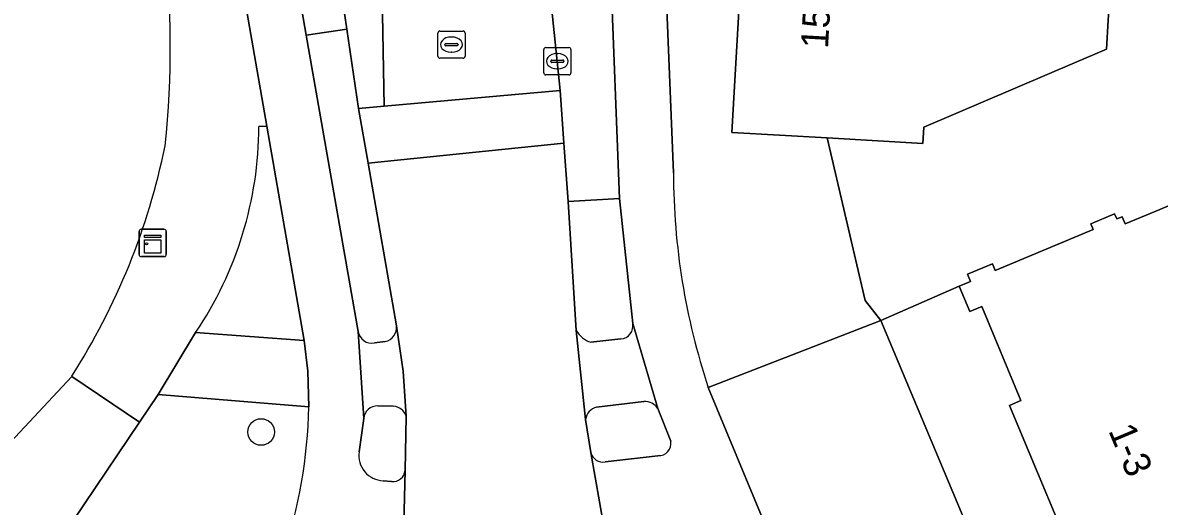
# Model space of a CAD drawing. Extents: x 162879 to 165540, y 384011 to 385181.
# Drawn here: x 164067.28 to 164109.04, y 384353.69 to 384371.44 of the extents above; entities that cross this region are included whole.
import ezdxf

# ---------------------------------------------------------------- set-up
doc = ezdxf.new("R2010")
doc.units = 0
for name, color, linetype in [('IMGEO_Boom', 7, 'Continuous'), ('IMGEO_Erf', 7, 'Continuous'), ('IMGEO_Fietspad_gesloten', 7, 'Continuous'), ('IMGEO_Groenvoorziening', 7, 'Continuous'), ('IMGEO_Kast', 7, 'Continuous'), ('IMGEO_Kolk', 7, 'Continuous'), ('IMGEO_Pand', 7, 'Continuous'), ('IMGEO_Pand_nummerreeks', 7, 'Continuous'), ('IMGEO_Rijbaan_lokaal_gesloten', 7, 'Continuous'), ('IMGEO_Rijbaan_lokaal_open', 7, 'Continuous'), ('IMGEO_Rioolput', 7, 'Continuous'), ('IMGEO_Verkeerseiland_gesloten', 7, 'Continuous'), ('IMGEO_Verkeerseiland_open', 7, 'Continuous'), ('IMGEO_Voetpad_open', 7, 'Continuous')]:
    doc.layers.add(name, color=color, linetype=linetype)

msp = doc.modelspace()

# ---------------------------------------------------------------- linework, layer by layer
at = {"layer": 'IMGEO_Boom'}
msp.add_circle((164076.041, 384356.413), 0.489, dxfattribs=at)
at = {"layer": 'IMGEO_Erf'}
for points in [[(164107.409, 384375.743), (164107.101, 384370.472), (164100.384, 384367.602), (164100.352, 384367.003), (164096.843, 384367.207), (164098.233, 384361.24), (164098.816, 384360.506), (164101.687, 384361.767), (164102.103, 384361.941), (164101.993, 384362.203), (164102.913, 384362.587), (164103.012, 384362.347), (164106.616, 384363.852), (164106.529, 384364.06), (164107.399, 384364.423), (164107.479, 384364.233), (164107.682, 384364.317), (164107.791, 384364.056), (164108.909, 384364.523), (164111.158, 384365.462)], [(163976.535, 384268.271), (163994.608, 384284.105), (164000, 384289.497), (164058.477, 384347.975), (164058.648, 384347.891), (164060.6, 384349.834), (164066.829, 384356.036), (164069.081, 384358.456)]]:
    msp.add_lwpolyline(points, dxfattribs=at)
for centre, radius, start, end in [((164038.439, 384370.544), 34.264, 353.9227, 6.7367), ((164048.049, 384371.909), 24.966, 327.3963, 348.4648)]:
    msp.add_arc(centre, radius, start, end, dxfattribs=at)
at = {"layer": 'IMGEO_Fietspad_gesloten'}
for points in [[(164083.909, 384423.215), (164088.215, 384389.576), (164088.332, 384388.439), (164088.421, 384387.131), (164088.88, 384373.493), (164089.214, 384364.987), (164089.693, 384360.397), (164090.613, 384357.272), (164091.093, 384356.072)], [(164091.191, 384365.926), (164090.87, 384373.758), (164090.447, 384387.88), (164086.087, 384422.038)], [(164072.343, 384394.961), (164072.288, 384390.302), (164076.244, 384367.644), (164077.618, 384359.772), (164077.76, 384358.65), (164077.795, 384357.337)], [(164079.645, 384355.684), (164079.809, 384356.913), (164079.609, 384360.107), (164077.698, 384370.985), (164077.2, 384373.82), (164074.452, 384389.325)], [(164098.273, 384344.081), (164092.471, 384358.045)], [(164088.154, 384355.659), (164088.629, 384352.945)], [(164090.62, 384355.544), (164088.681, 384355.318)], [(164081.263, 384352.036), (164081.328, 384355.002)], [(164080.834, 384354.601), (164080.526, 384354.625)]]:
    msp.add_lwpolyline(points, dxfattribs=at)
for centre, radius, start, end in [((164116.24, 384365.95), 25.049, 180.0546, 198.3958), ((164059.603, 384357.722), 18.197, 323.6488, 358.7886), ((164090.649, 384355.994), 0.45, 266.2566, 10.0333), ((164080.551, 384355.542), 0.917, 171.0593, 268.456), ((164088.602, 384355.773), 0.462, 194.2868, 279.9027), ((164080.891, 384355.035), 0.438, 262.5049, 355.6304)]:
    msp.add_arc(centre, radius, start, end, dxfattribs=at)
at = {"layer": 'IMGEO_Groenvoorziening'}
for points in [[(164073.635, 384360.069), (164077.618, 384359.772), (164076.244, 384367.644), (164075.958, 384367.627)], [(164077.795, 384357.337), (164072.253, 384357.792), (164071.57, 384356.779), (164067.904, 384351.341), (164073.301, 384345.744)]]:
    msp.add_lwpolyline(points, dxfattribs=at)
for centre, radius, start, end in [((164062.426, 384367.65), 13.532, 325.9272, 359.9025), ((164059.603, 384357.722), 18.197, 323.6488, 358.7886)]:
    msp.add_arc(centre, radius, start, end, dxfattribs=at)
at = {"layer": 'IMGEO_Kast'}
for p, q in [((164071.63, 384363.853), (164072.471, 384363.853)), ((164072.471, 384363.853), (164071.63, 384363.853)), ((164071.555, 384362.928), (164071.555, 384363.769)), ((164071.555, 384363.769), (164071.555, 384362.928)), ((164072.555, 384363.778), (164072.555, 384362.937)), ((164072.555, 384362.937), (164072.555, 384363.778)), ((164072.48, 384362.853), (164071.639, 384362.853)), ((164071.639, 384362.853), (164072.48, 384362.853))]:
    msp.add_line(p, q, dxfattribs=at)
for points in [[(164071.75, 384363.643), (164072.35, 384363.643), (164072.35, 384363.558), (164071.75, 384363.558), (164071.75, 384363.643)], [(164071.75, 384363.468), (164072.35, 384363.468), (164072.35, 384362.979), (164071.75, 384362.979), (164071.75, 384363.468)]]:
    msp.add_lwpolyline(points, dxfattribs=at)
msp.add_circle((164071.834, 384363.317), 0.0377, dxfattribs=at)
for centre, start, end in [((164071.633, 384363.775), 92.4484, 184.2845), ((164071.633, 384363.775), 92.4484, 184.2845), ((164072.477, 384363.775), 2.4484, 94.2845), ((164072.477, 384363.775), 2.4484, 94.2845), ((164071.633, 384362.931), 182.4484, 274.2845), ((164071.633, 384362.931), 182.4484, 274.2845), ((164072.477, 384362.931), 272.4484, 4.2845), ((164072.477, 384362.931), 272.4484, 4.2845)]:
    msp.add_arc(centre, 0.0779, start, end, dxfattribs=at)
at = {"layer": 'IMGEO_Kolk'}
for p, q in [((164086.499, 384370.523), (164087.351, 384370.523)), ((164086.424, 384369.597), (164086.424, 384370.449)), ((164086.912, 384370.303), (164086.937, 384370.303)), ((164087.425, 384370.449), (164087.425, 384369.597)), ((164086.683, 384370.017), (164086.683, 384370.029)), ((164087.121, 384369.98), (164086.723, 384369.98)), ((164086.726, 384370.066), (164087.124, 384370.066)), ((164086.935, 384369.743), (164086.91, 384369.743)), ((164087.167, 384370.029), (164087.167, 384370.017)), ((164087.351, 384369.523), (164086.499, 384369.523))]:
    msp.add_line(p, q, dxfattribs=at)
for points in [[(164086.499, 384370.523), (164087.351, 384370.523)], [(164086.424, 384369.597), (164086.424, 384370.449)], [(164087.425, 384370.449), (164087.425, 384369.597)], [(164087.351, 384369.523), (164086.499, 384369.523)]]:
    msp.add_lwpolyline(points, dxfattribs=at)
for centre, radius, start, end in [((164086.501, 384370.447), 0.0765, 91.552, 178.448), ((164086.501, 384370.447), 0.0765, 91.552, 178.448), ((164087.349, 384370.447), 0.0765, 1.552, 88.448), ((164087.349, 384370.447), 0.0765, 1.552, 88.448), ((164086.723, 384370.026), 0.0403, 85.8775, 175.7526), ((164086.72, 384370.016), 0.0366, 178.938, 274.7102), ((164087.124, 384370.023), 0.043, 264.8664, 352.4533), ((164087.128, 384370.028), 0.0386, 1.7309, 96.639), ((164086.501, 384369.599), 0.0765, 181.552, 268.448), ((164086.501, 384369.599), 0.0765, 181.552, 268.448), ((164087.349, 384369.599), 0.0765, 271.552, 358.448), ((164087.349, 384369.599), 0.0765, 271.552, 358.448)]:
    msp.add_arc(centre, radius, start, end, dxfattribs=at)
for centre, major_axis, ratio, start_param, end_param in [((164086.911, 384370.023), (-0.387, 0.002), 0.722429, 4.712389, 7.853982), ((164086.936, 384370.023), (-0.39, 0.002), 0.717154, 1.570796, 4.712389)]:
    msp.add_ellipse(centre, major_axis=major_axis, ratio=ratio, start_param=start_param, end_param=end_param, dxfattribs=at)
at = {"layer": 'IMGEO_Pand'}
msp.add_lwpolyline([(164107.409, 384375.743), (164093.863, 384376.535), (164093.334, 384367.41), (164096.843, 384367.207), (164100.352, 384367.003), (164100.384, 384367.602), (164107.101, 384370.472)], close=True, dxfattribs=at)
msp.add_lwpolyline([(164111.158, 384365.462), (164108.909, 384364.523), (164107.791, 384364.056), (164107.682, 384364.317), (164107.479, 384364.233), (164107.399, 384364.423), (164106.529, 384364.06), (164106.616, 384363.852), (164103.012, 384362.347), (164102.913, 384362.587), (164101.993, 384362.203), (164102.103, 384361.941), (164101.687, 384361.767), (164102.075, 384360.838), (164102.516, 384361.022), (164103.96, 384357.564), (164103.542, 384357.389), (164106.344, 384350.679)], dxfattribs=at)
at = {"layer": 'IMGEO_Rijbaan_lokaal_gesloten'}
for points in [[(164080.489, 384372.432), (164080.558, 384368.374), (164087.023, 384368.952), (164086.558, 384373.446), (164086.427, 384375.821), (164085.739, 384381.108), (164085.705, 384381.473), (164080.607, 384421.336)], [(164088.629, 384352.945), (164088.154, 384355.659), (164087.964, 384356.873), (164087.62, 384360.138), (164087.325, 384364.879), (164087.16, 384367.013), (164079.969, 384366.286), (164081.016, 384360.312), (164081.265, 384358.643), (164081.375, 384356.994), (164081.328, 384355.002), (164081.263, 384352.036)]]:
    msp.add_lwpolyline(points, dxfattribs=at)
msp.add_lwpolyline([(164080.558, 384368.374), (164079.617, 384368.29), (164079.969, 384366.286), (164087.16, 384367.013), (164087.023, 384368.952)], close=True, dxfattribs=at)
at = {"layer": 'IMGEO_Rijbaan_lokaal_open'}
msp.add_lwpolyline([(164075.989, 384401.408), (164075.722, 384392.841), (164075.765, 384391.847), (164075.895, 384390.844), (164076.113, 384389.61), (164076.492, 384387.459), (164078.76, 384374.096), (164079.187, 384371.205), (164079.617, 384368.29), (164080.558, 384368.374), (164080.489, 384372.432)], dxfattribs=at)
at = {"layer": 'IMGEO_Rioolput'}
for p, q in [((164082.534, 384370.207), (164082.534, 384371.059)), ((164082.609, 384371.133), (164083.461, 384371.133)), ((164083.535, 384371.059), (164083.535, 384370.207)), ((164082.793, 384370.627), (164082.793, 384370.639)), ((164083.231, 384370.59), (164082.833, 384370.59)), ((164082.836, 384370.676), (164083.234, 384370.676)), ((164083.022, 384370.913), (164083.047, 384370.913)), ((164083.277, 384370.639), (164083.277, 384370.627)), ((164083.461, 384370.133), (164082.609, 384370.133)), ((164083.045, 384370.353), (164083.02, 384370.353))]:
    msp.add_line(p, q, dxfattribs=at)
for points in [[(164082.534, 384370.207), (164082.534, 384371.059)], [(164082.609, 384371.133), (164083.461, 384371.133)], [(164083.535, 384371.059), (164083.535, 384370.207)], [(164083.461, 384370.133), (164082.609, 384370.133)]]:
    msp.add_lwpolyline(points, dxfattribs=at)
for centre, radius, start, end in [((164082.611, 384371.057), 0.0765, 91.552, 178.448), ((164082.611, 384371.057), 0.0765, 91.552, 178.448), ((164083.459, 384371.057), 0.0765, 1.552, 88.448), ((164083.459, 384371.057), 0.0765, 1.552, 88.448), ((164082.833, 384370.636), 0.0403, 85.8775, 175.7526), ((164082.83, 384370.626), 0.0366, 178.938, 274.7102), ((164083.234, 384370.633), 0.043, 264.8664, 352.4533), ((164083.238, 384370.638), 0.0386, 1.7309, 96.639), ((164082.611, 384370.209), 0.0765, 181.552, 268.448), ((164082.611, 384370.209), 0.0765, 181.552, 268.448), ((164083.459, 384370.209), 0.0765, 271.552, 358.448), ((164083.459, 384370.209), 0.0765, 271.552, 358.448)]:
    msp.add_arc(centre, radius, start, end, dxfattribs=at)
for centre, major_axis, ratio, start_param, end_param in [((164083.021, 384370.633), (-0.387, 0.002), 0.722429, 4.712389, 7.853982), ((164083.046, 384370.633), (-0.39, 0.002), 0.717154, 1.570796, 4.712389)]:
    msp.add_ellipse(centre, major_axis=major_axis, ratio=ratio, start_param=start_param, end_param=end_param, dxfattribs=at)
at = {"layer": 'IMGEO_Verkeerseiland_gesloten'}
for points in [[(164079.617, 384368.29), (164079.187, 384371.205), (164077.698, 384370.985), (164079.609, 384360.107)], [(164081.016, 384360.312), (164079.969, 384366.286), (164079.617, 384368.29)], [(164089.693, 384360.397), (164089.214, 384364.987), (164087.325, 384364.879), (164087.62, 384360.138)], [(164080.2, 384359.692), (164080.598, 384359.73)], [(164088.155, 384359.706), (164089.255, 384359.828)], [(164080.894, 384357.364), (164080.324, 384357.369)], [(164090.108, 384357.533), (164088.362, 384357.329)], [(164091.093, 384356.072), (164090.613, 384357.272)], [(164079.809, 384356.913), (164079.645, 384355.684)], [(164081.328, 384355.002), (164081.375, 384356.994)], [(164087.964, 384356.873), (164088.154, 384355.659)], [(164088.681, 384355.318), (164090.62, 384355.544)], [(164080.526, 384354.625), (164080.834, 384354.601)]]:
    msp.add_lwpolyline(points, dxfattribs=at)
for centre, radius, start, end in [((164080.088, 384360.16), 0.481, 186.3357, 283.5113), ((164080.465, 384360.267), 0.553, 283.912, 4.7152), ((164088.486, 384360.663), 1.013, 211.2412, 250.9187), ((164089.233, 384360.298), 0.47, 272.6496, 12.1743), ((164080.309, 384356.867), 0.502, 88.2688, 174.7769), ((164080.845, 384356.803), 0.563, 19.8362, 85.0266), ((164088.506, 384356.802), 0.547, 105.2614, 172.5092), ((164090.141, 384356.977), 0.557, 31.962, 93.3753), ((164090.649, 384355.994), 0.45, 266.2566, 10.0333), ((164080.551, 384355.542), 0.917, 171.0593, 268.456), ((164088.602, 384355.773), 0.462, 194.2868, 279.9027), ((164080.891, 384355.035), 0.438, 262.5049, 355.6304)]:
    msp.add_arc(centre, radius, start, end, dxfattribs=at)
at = {"layer": 'IMGEO_Verkeerseiland_open'}
msp.add_lwpolyline([(164085.705, 384381.473), (164085.739, 384381.108), (164086.234, 384381.172), (164086.922, 384375.885), (164086.427, 384375.821), (164086.558, 384373.446), (164087.023, 384368.952), (164087.16, 384367.013), (164087.325, 384364.879), (164089.214, 384364.987), (164088.88, 384373.493), (164088.421, 384387.131), (164088.332, 384388.439), (164088.215, 384389.576), (164083.909, 384423.215)], dxfattribs=at)
at = {"layer": 'IMGEO_Voetpad_open'}
for points in [[(164092.471, 384358.045), (164098.816, 384360.506), (164098.233, 384361.24), (164096.843, 384367.207), (164093.334, 384367.41), (164093.863, 384376.535), (164094.394, 384385.679), (164094.662, 384390.073), (164095.062, 384396.637), (164095.127, 384397.422), (164092.895, 384397.137), (164092.35, 384401.409), (164091.626, 384407.078), (164090.922, 384412.599), (164090.217, 384418.12), (164089.493, 384423.793), (164088.544, 384429.83), (164086.771, 384436.397), (164086.127, 384438.809), (164083.416, 384448.962)], [(164086.087, 384422.038), (164090.447, 384387.88), (164090.87, 384373.758), (164091.191, 384365.926)], [(164075.958, 384367.627), (164076.244, 384367.644), (164072.288, 384390.302), (164072.343, 384394.961)], [(164119.135, 384325.036), (164119.375, 384325.206), (164114.846, 384330.035), (164113.853, 384331.283), (164110.393, 384336.395), (164107.103, 384341.657), (164107.192, 384342.377), (164111.183, 384345.378), (164110.222, 384347.07), (164109.584, 384346.803), (164109.681, 384346.57), (164108.764, 384346.187), (164108.673, 384346.406), (164108.211, 384346.213), (164105.317, 384345.012), (164098.816, 384360.506), (164092.471, 384358.045), (164098.273, 384344.081)], [(164079.609, 384360.107), (164079.809, 384356.913)], [(164081.375, 384356.994), (164081.265, 384358.643), (164081.016, 384360.312)], [(164087.62, 384360.138), (164087.964, 384356.873)], [(164090.613, 384357.272), (164089.693, 384360.397)], [(164069.081, 384358.456), (164071.57, 384356.779), (164072.253, 384357.792), (164073.635, 384360.069)], [(164080.598, 384359.73), (164080.2, 384359.692)], [(164089.255, 384359.828), (164088.155, 384359.706)], [(164066.392, 384349.44), (164067.904, 384351.341), (164071.57, 384356.779), (164069.081, 384358.456), (164066.829, 384356.036), (164060.6, 384349.834), (164058.648, 384347.891), (164058.477, 384347.975), (164000, 384289.497), (163994.608, 384284.105), (163976.535, 384268.271)], [(164080.324, 384357.369), (164080.894, 384357.364)], [(164088.362, 384357.329), (164090.108, 384357.533)]]:
    msp.add_lwpolyline(points, dxfattribs=at)
for points in [[(164076.492, 384387.459), (164076.113, 384389.61), (164074.452, 384389.325), (164077.2, 384373.82), (164077.698, 384370.985), (164079.187, 384371.205), (164078.76, 384374.096)], [(164098.816, 384360.506), (164105.317, 384345.012), (164108.211, 384346.213), (164107.808, 384347.177), (164108.192, 384347.337), (164106.729, 384350.839), (164106.344, 384350.679), (164103.542, 384357.389), (164103.96, 384357.564), (164102.516, 384361.022), (164102.075, 384360.838), (164101.687, 384361.767)], [(164077.795, 384357.337), (164077.76, 384358.65), (164077.618, 384359.772), (164073.635, 384360.069), (164072.253, 384357.792)]]:
    msp.add_lwpolyline(points, close=True, dxfattribs=at)
for centre, radius, start, end in [((164038.439, 384370.544), 34.264, 353.9227, 6.7367), ((164062.426, 384367.65), 13.532, 325.9272, 359.9025), ((164048.049, 384371.909), 24.966, 327.3963, 348.4648), ((164116.24, 384365.95), 25.049, 180.0546, 198.3958), ((164080.088, 384360.16), 0.481, 186.3357, 283.5113), ((164080.465, 384360.267), 0.553, 283.912, 4.7152), ((164088.486, 384360.663), 1.013, 211.2412, 250.9187), ((164089.233, 384360.298), 0.47, 272.6496, 12.1743), ((164080.309, 384356.867), 0.502, 88.2688, 174.7769), ((164080.845, 384356.803), 0.563, 19.8362, 85.0266), ((164088.506, 384356.802), 0.547, 105.2614, 172.5092), ((164090.141, 384356.977), 0.557, 31.962, 93.3753)]:
    msp.add_arc(centre, radius, start, end, dxfattribs=at)

# ---------------------------------------------------------------- texts
at = {"layer": 'IMGEO_Pand_nummerreeks'}
for s, rotation, p in [('153', 86.7916, (164096.868, 384370.47)), ('1-3', 292.7472, (164107.159, 384356.467))]:
    msp.add_text(s, height=1, rotation=rotation, dxfattribs=at).set_placement(p)

doc.saveas('drawing.dxf')
